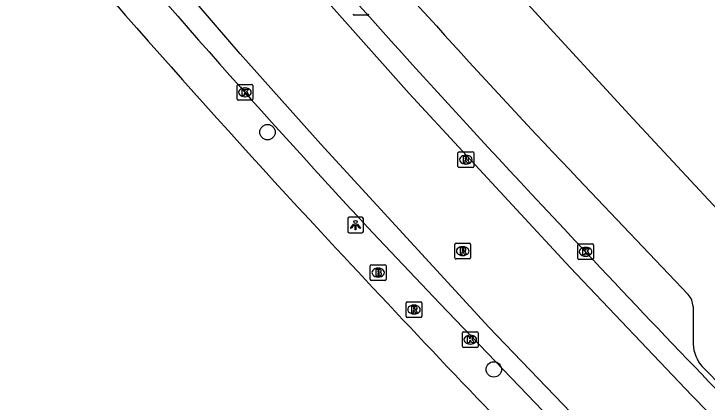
# Model space of a CAD drawing. Extents: x 157692 to 159670, y 381454 to 383289.
# Drawn here: x 157857.31 to 157901.41, y 382962.91 to 382987.61 of the extents above; entities that cross this region are included whole.
import ezdxf

# ---------------------------------------------------------------- set-up
doc = ezdxf.new("R2010")
doc.units = 0
for name, color, linetype in [('IMGEO_Boom', 7, 'Continuous'), ('IMGEO_Brandkraan', 7, 'Continuous'), ('IMGEO_Kolk', 7, 'Continuous'), ('IMGEO_Lichtpunt', 7, 'Continuous'), ('IMGEO_Rijbaan_lokaal_gesloten', 7, 'Continuous'), ('IMGEO_Rioolput', 7, 'Continuous'), ('IMGEO_Voetpad_open', 7, 'Continuous')]:
    doc.layers.add(name, color=color, linetype=linetype)

msp = doc.modelspace()

# ---------------------------------------------------------------- linework, layer by layer
at = {"layer": 'IMGEO_Boom'}
for centre in [(157873.447, 382980.087), (157887.844, 382964.99)]:
    msp.add_circle(centre, 0.489, dxfattribs=at)
at = {"layer": 'IMGEO_Brandkraan'}
for p, q in [((157879.985, 382970.726), (157879.985, 382971.578)), ((157880.06, 382971.652), (157880.912, 382971.652)), ((157880.473, 382971.432), (157880.498, 382971.432)), ((157880.986, 382971.578), (157880.986, 382970.726)), ((157880.912, 382970.652), (157880.06, 382970.652)), ((157880.496, 382970.872), (157880.471, 382970.872))]:
    msp.add_line(p, q, dxfattribs=at)
for points in [[(157879.985, 382970.726), (157879.985, 382971.578)], [(157880.06, 382971.652), (157880.912, 382971.652)], [(157880.333, 382971.352), (157880.333, 382970.952), (157880.546, 382970.952)], [(157880.564, 382971.352), (157880.333, 382971.352)], [(157880.986, 382971.578), (157880.986, 382970.726)], [(157880.512, 382971.271), (157880.458, 382971.271), (157880.458, 382971.195)], [(157880.458, 382971.195), (157880.511, 382971.195)], [(157880.52, 382971.119), (157880.458, 382971.119), (157880.458, 382971.038)], [(157880.458, 382971.038), (157880.52, 382971.038)], [(157880.912, 382970.652), (157880.06, 382970.652)]]:
    msp.add_lwpolyline(points, dxfattribs=at)
for centre, radius, start, end in [((157880.062, 382971.576), 0.0765, 91.552, 178.448), ((157880.062, 382971.576), 0.0765, 91.552, 178.448), ((157880.568, 382971.207), 0.145, 59.4692, 91.5367), ((157880.91, 382971.576), 0.0765, 1.552, 88.448), ((157880.91, 382971.576), 0.0765, 1.552, 88.448), ((157880.513, 382971.233), 0.0379, 267.8285, 90.9355), ((157880.521, 382971.078), 0.0404, 269.8759, 90.5077), ((157880.552, 382971.203), 0.251, 268.6676, 293.5347), ((157880.593, 382971.254), 0.0922, 285.5137, 58.1501), ((157880.598, 382971.062), 0.105, 301.3115, 78.989), ((157880.062, 382970.728), 0.0765, 181.552, 268.448), ((157880.062, 382970.728), 0.0765, 181.552, 268.448), ((157880.91, 382970.728), 0.0765, 271.552, 358.448), ((157880.91, 382970.728), 0.0765, 271.552, 358.448)]:
    msp.add_arc(centre, radius, start, end, dxfattribs=at)
for centre, major_axis, ratio, start_param, end_param in [((157880.472, 382971.152), (-0.387, 0.002), 0.722429, 4.712389, 7.853982), ((157880.497, 382971.152), (-0.39, 0.002), 0.717154, 1.570796, 4.712389)]:
    msp.add_ellipse(centre, major_axis=major_axis, ratio=ratio, start_param=start_param, end_param=end_param, dxfattribs=at)
at = {"layer": 'IMGEO_Kolk'}
for p, q in [((157879.816, 382987.541), (157878.964, 382987.541)), ((157871.511, 382982.195), (157871.511, 382983.047)), ((157871.586, 382983.121), (157872.438, 382983.121)), ((157871.999, 382982.901), (157872.024, 382982.901)), ((157872.512, 382983.047), (157872.512, 382982.195)), ((157872.438, 382982.121), (157871.586, 382982.121)), ((157872.022, 382982.341), (157871.997, 382982.341)), ((157893.181, 382972.049), (157893.181, 382972.901)), ((157893.256, 382972.975), (157894.108, 382972.975)), ((157893.669, 382972.755), (157893.694, 382972.755)), ((157894.182, 382972.901), (157894.182, 382972.049)), ((157894.108, 382971.975), (157893.256, 382971.975)), ((157893.692, 382972.195), (157893.667, 382972.195)), ((157885.921, 382967.382), (157886.773, 382967.382)), ((157885.846, 382966.456), (157885.846, 382967.308)), ((157886.334, 382967.162), (157886.359, 382967.162)), ((157886.847, 382967.308), (157886.847, 382966.456)), ((157886.357, 382966.602), (157886.332, 382966.602)), ((157886.773, 382966.382), (157885.921, 382966.382))]:
    msp.add_line(p, q, dxfattribs=at)
for points in [[(157879.816, 382987.541), (157878.964, 382987.541)], [(157871.511, 382982.195), (157871.511, 382983.047)], [(157871.586, 382983.121), (157872.438, 382983.121)], [(157871.832, 382982.821), (157871.955, 382982.821), (157871.955, 382982.67), (157872.085, 382982.821), (157872.249, 382982.821), (157872.103, 382982.67), (157872.256, 382982.421), (157872.104, 382982.421), (157872.019, 382982.585), (157871.955, 382982.518), (157871.955, 382982.421), (157871.832, 382982.421), (157871.832, 382982.821)], [(157872.512, 382983.047), (157872.512, 382982.195)], [(157872.438, 382982.121), (157871.586, 382982.121)], [(157893.181, 382972.049), (157893.181, 382972.901)], [(157893.256, 382972.975), (157894.108, 382972.975)], [(157893.502, 382972.675), (157893.625, 382972.675), (157893.625, 382972.524), (157893.755, 382972.675), (157893.919, 382972.675), (157893.773, 382972.524), (157893.926, 382972.275), (157893.774, 382972.275), (157893.689, 382972.439), (157893.625, 382972.372), (157893.625, 382972.275), (157893.502, 382972.275), (157893.502, 382972.675)], [(157894.182, 382972.901), (157894.182, 382972.049)], [(157894.108, 382971.975), (157893.256, 382971.975)], [(157885.921, 382967.382), (157886.773, 382967.382)], [(157885.846, 382966.456), (157885.846, 382967.308)], [(157886.167, 382967.082), (157886.29, 382967.082), (157886.29, 382966.931), (157886.42, 382967.082), (157886.584, 382967.082), (157886.438, 382966.931), (157886.591, 382966.682), (157886.439, 382966.682), (157886.354, 382966.846), (157886.29, 382966.779), (157886.29, 382966.682), (157886.167, 382966.682), (157886.167, 382967.082)], [(157886.847, 382967.308), (157886.847, 382966.456)], [(157886.773, 382966.382), (157885.921, 382966.382)]]:
    msp.add_lwpolyline(points, dxfattribs=at)
for centre, start, end in [((157878.966, 382987.617), 181.552, 268.448), ((157878.966, 382987.617), 181.552, 268.448), ((157879.814, 382987.617), 271.552, 358.448), ((157879.814, 382987.617), 271.552, 358.448), ((157871.588, 382983.045), 91.552, 178.448), ((157871.588, 382983.045), 91.552, 178.448), ((157872.436, 382983.045), 1.552, 88.448), ((157872.436, 382983.045), 1.552, 88.448), ((157871.588, 382982.197), 181.552, 268.448), ((157871.588, 382982.197), 181.552, 268.448), ((157872.436, 382982.197), 271.552, 358.448), ((157872.436, 382982.197), 271.552, 358.448), ((157893.258, 382972.899), 91.552, 178.448), ((157893.258, 382972.899), 91.552, 178.448), ((157894.106, 382972.899), 1.552, 88.448), ((157894.106, 382972.899), 1.552, 88.448), ((157893.258, 382972.051), 181.552, 268.448), ((157893.258, 382972.051), 181.552, 268.448), ((157894.106, 382972.051), 271.552, 358.448), ((157894.106, 382972.051), 271.552, 358.448), ((157885.923, 382967.306), 91.552, 178.448), ((157885.923, 382967.306), 91.552, 178.448), ((157886.771, 382967.306), 1.552, 88.448), ((157886.771, 382967.306), 1.552, 88.448), ((157885.923, 382966.458), 181.552, 268.448), ((157885.923, 382966.458), 181.552, 268.448), ((157886.771, 382966.458), 271.552, 358.448), ((157886.771, 382966.458), 271.552, 358.448)]:
    msp.add_arc(centre, 0.0765, start, end, dxfattribs=at)
for centre, major_axis, ratio, start_param, end_param in [((157871.998, 382982.621), (-0.387, 0.002), 0.722429, 4.712389, 7.853982), ((157872.023, 382982.621), (-0.39, 0.002), 0.717154, 1.570796, 4.712389), ((157893.668, 382972.475), (-0.387, 0.002), 0.722429, 4.712389, 7.853982), ((157893.693, 382972.475), (-0.39, 0.002), 0.717154, 1.570796, 4.712389), ((157886.333, 382966.882), (-0.387, 0.002), 0.722429, 4.712389, 7.853982), ((157886.358, 382966.882), (-0.39, 0.002), 0.717154, 1.570796, 4.712389)]:
    msp.add_ellipse(centre, major_axis=major_axis, ratio=ratio, start_param=start_param, end_param=end_param, dxfattribs=at)
at = {"layer": 'IMGEO_Lichtpunt'}
for p, q in [((157878.548, 382974.573), (157878.548, 382973.766)), ((157878.548, 382974.573), (157878.548, 382973.766)), ((157879.45, 382974.668), (157878.642, 382974.668)), ((157879.45, 382974.668), (157878.642, 382974.668)), ((157879.544, 382973.766), (157879.544, 382974.573)), ((157879.544, 382973.766), (157879.544, 382974.573)), ((157878.642, 382973.672), (157879.45, 382973.672)), ((157878.642, 382973.672), (157879.45, 382973.672))]:
    msp.add_line(p, q, dxfattribs=at)
for points in [[(157878.922, 382974.237), (157878.961, 382974.209), (157878.773, 382973.947), (157878.735, 382973.974), (157878.922, 382974.237)], [(157879.024, 382974.189), (157879.071, 382974.189), (157879.071, 382973.867), (157879.024, 382973.867), (157879.024, 382974.189)], [(157879.134, 382974.209), (157879.172, 382974.236), (157879.359, 382973.974), (157879.32, 382973.946), (157879.134, 382974.209)]]:
    msp.add_lwpolyline(points, dxfattribs=at)
msp.add_circle((157879.047, 382974.371), 0.0994, dxfattribs=at)
for centre, start, end in [((157878.642, 382974.573), 90, 180), ((157878.642, 382974.573), 90, 180), ((157879.45, 382974.573), 0, 90), ((157879.45, 382974.573), 0, 90), ((157878.642, 382973.766), 180, 270), ((157878.642, 382973.766), 180, 270), ((157879.45, 382973.766), 270, 0), ((157879.45, 382973.766), 270, 360)]:
    msp.add_arc(centre, 0.0946, start, end, dxfattribs=at)
at = {"layer": 'IMGEO_Rijbaan_lokaal_gesloten'}
for points in [[(157947.967, 382910.552), (157946.644, 382911.702), (157931.39, 382924.697), (157917.745, 382937.164), (157901.645, 382952.982), (157887.528, 382967.671), (157876.832, 382979.322), (157871.708, 382985.081), (157860.333, 382998.307), (157856.331, 383002.954), (157848.451, 383012.068), (157848.333, 383012.223), (157843.229, 383018.142), (157838.644, 383023.478), (157833.658, 383029.315), (157818.224, 383047.235), (157807.775, 383059.411), (157802.275, 383065.844)], [(157850.521, 383024.905), (157853.541, 383017.962), (157856.251, 383014.213), (157856.467, 383013.904), (157862.032, 383006.673), (157867.395, 382999.837), (157867.54, 382999.666), (157867.971, 382999.126), (157869.317, 382997.443), (157870.868, 382995.617), (157882.451, 382982.543), (157892.691, 382971.484), (157900.441, 382963.318), (157907.565, 382956.05), (157922.939, 382941.093), (157929.386, 382935.17), (157936.105, 382929.105), (157938.637, 382926.944)], [(157880.505, 382973.291), (157884.414, 382969.188), (157893.988, 382959.187), (157903.105, 382949.871), (157911.795, 382941.344), (157919.191, 382934.261), (157926.716, 382927.298), (157940.793, 382914.946), (157946.658, 382909.821)]]:
    msp.add_lwpolyline(points, dxfattribs=at)
for centre, radius, start, end in [((158311.271, 383374.168), 588.44, 219.813704, 222.941733), ((158432.238, 383481.32), 740.924, 220.865447, 223.377731), ((158379.787, 383426.039), 664.845, 223.019482, 226.707844)]:
    msp.add_arc(centre, radius, start, end, dxfattribs=at)
at = {"layer": 'IMGEO_Rioolput'}
for p, q in [((157885.563, 382977.91), (157885.563, 382978.762)), ((157885.638, 382978.836), (157886.49, 382978.836)), ((157886.051, 382978.616), (157886.076, 382978.616)), ((157886.564, 382978.762), (157886.564, 382977.91)), ((157886.074, 382978.056), (157886.049, 382978.056)), ((157886.49, 382977.836), (157885.638, 382977.836)), ((157885.366, 382972.089), (157885.366, 382972.941)), ((157885.441, 382973.015), (157886.293, 382973.015)), ((157885.854, 382972.795), (157885.879, 382972.795)), ((157886.367, 382972.941), (157886.367, 382972.089)), ((157885.877, 382972.235), (157885.852, 382972.235)), ((157886.293, 382972.015), (157885.441, 382972.015)), ((157882.263, 382968.373), (157882.263, 382969.225)), ((157882.338, 382969.299), (157883.19, 382969.299)), ((157883.264, 382969.225), (157883.264, 382968.373)), ((157882.751, 382969.079), (157882.776, 382969.079)), ((157883.19, 382968.299), (157882.338, 382968.299)), ((157882.774, 382968.519), (157882.749, 382968.519))]:
    msp.add_line(p, q, dxfattribs=at)
for points in [[(157885.563, 382977.91), (157885.563, 382978.762)], [(157885.638, 382978.836), (157886.49, 382978.836)], [(157886.152, 382978.534), (157885.9, 382978.536), (157885.9, 382978.136)], [(157886.078, 382978.455), (157886.024, 382978.455), (157886.024, 382978.374)], [(157886.564, 382978.762), (157886.564, 382977.91)], [(157885.9, 382978.136), (157886.024, 382978.136), (157886.024, 382978.298), (157886.035, 382978.298)], [(157886.024, 382978.374), (157886.076, 382978.374)], [(157886.082, 382978.269), (157886.153, 382978.136), (157886.293, 382978.136), (157886.228, 382978.262)], [(157886.49, 382977.836), (157885.638, 382977.836)], [(157885.366, 382972.089), (157885.366, 382972.941)], [(157885.441, 382973.015), (157886.293, 382973.015)], [(157885.955, 382972.713), (157885.703, 382972.715), (157885.703, 382972.315)], [(157886.367, 382972.941), (157886.367, 382972.089)], [(157885.703, 382972.315), (157885.827, 382972.315), (157885.827, 382972.477), (157885.838, 382972.477)], [(157885.881, 382972.634), (157885.827, 382972.634), (157885.827, 382972.553)], [(157885.827, 382972.553), (157885.879, 382972.553)], [(157885.885, 382972.448), (157885.956, 382972.315), (157886.096, 382972.315), (157886.031, 382972.441)], [(157886.293, 382972.015), (157885.441, 382972.015)], [(157882.263, 382968.373), (157882.263, 382969.225)], [(157882.338, 382969.299), (157883.19, 382969.299)], [(157883.264, 382969.225), (157883.264, 382968.373)], [(157882.852, 382968.997), (157882.6, 382968.999), (157882.6, 382968.599)], [(157882.6, 382968.599), (157882.724, 382968.599), (157882.724, 382968.761), (157882.735, 382968.761)], [(157882.778, 382968.918), (157882.724, 382968.918), (157882.724, 382968.837)], [(157882.724, 382968.837), (157882.776, 382968.837)], [(157882.782, 382968.732), (157882.853, 382968.599), (157882.993, 382968.599), (157882.928, 382968.725)], [(157883.19, 382968.299), (157882.338, 382968.299)]]:
    msp.add_lwpolyline(points, dxfattribs=at)
for centre, radius, start, end in [((157885.64, 382978.76), 0.0765, 91.552, 178.448), ((157885.64, 382978.76), 0.0765, 91.552, 178.448), ((157886.084, 382978.359), 0.0964, 77.0061, 93.1865), ((157886.098, 382978.416), 0.0378, 276.6634, 79.6772), ((157886.151, 382978.424), 0.109, 350.3612, 89.416), ((157886.149, 382978.424), 0.112, 277.5842, 350.9817), ((157886.488, 382978.76), 0.0765, 1.552, 88.448), ((157886.488, 382978.76), 0.0765, 1.552, 88.448), ((157886.034, 382978.245), 0.0533, 26.0293, 88.6989), ((157886.06, 382978.563), 0.19, 274.7715, 282.9687), ((157886.133, 382978.209), 0.108, 29.5134, 73.7905), ((157885.64, 382977.912), 0.0765, 181.552, 268.448), ((157885.64, 382977.912), 0.0765, 181.552, 268.448), ((157886.488, 382977.912), 0.0765, 271.552, 358.448), ((157886.488, 382977.912), 0.0765, 271.552, 358.448), ((157885.443, 382972.939), 0.0765, 91.552, 178.448), ((157885.443, 382972.939), 0.0765, 91.552, 178.448), ((157885.954, 382972.603), 0.109, 350.3612, 89.416), ((157886.291, 382972.939), 0.0765, 1.552, 88.448), ((157886.291, 382972.939), 0.0765, 1.552, 88.448), ((157885.837, 382972.424), 0.0533, 26.0293, 88.6989), ((157885.863, 382972.742), 0.19, 274.7715, 282.9687), ((157885.887, 382972.538), 0.0964, 77.0061, 93.1865), ((157885.901, 382972.595), 0.0378, 276.6634, 79.6772), ((157885.952, 382972.603), 0.112, 277.5842, 350.9817), ((157885.936, 382972.388), 0.108, 29.5134, 73.7905), ((157885.443, 382972.091), 0.0765, 181.552, 268.448), ((157885.443, 382972.091), 0.0765, 181.552, 268.448), ((157886.291, 382972.091), 0.0765, 271.552, 358.448), ((157886.291, 382972.091), 0.0765, 271.552, 358.448), ((157882.34, 382969.223), 0.0765, 91.552, 178.448), ((157882.34, 382969.223), 0.0765, 91.552, 178.448), ((157883.188, 382969.223), 0.0765, 1.552, 88.448), ((157883.188, 382969.223), 0.0765, 1.552, 88.448), ((157882.734, 382968.708), 0.0533, 26.0293, 88.6989), ((157882.76, 382969.026), 0.19, 274.7715, 282.9687), ((157882.784, 382968.822), 0.0964, 77.0061, 93.1865), ((157882.798, 382968.879), 0.0378, 276.6634, 79.6772), ((157882.851, 382968.887), 0.109, 350.3612, 89.416), ((157882.849, 382968.887), 0.112, 277.5842, 350.9817), ((157882.833, 382968.672), 0.108, 29.5134, 73.7905), ((157882.34, 382968.375), 0.0765, 181.552, 268.448), ((157882.34, 382968.375), 0.0765, 181.552, 268.448), ((157883.188, 382968.375), 0.0765, 271.552, 358.448), ((157883.188, 382968.375), 0.0765, 271.552, 358.448)]:
    msp.add_arc(centre, radius, start, end, dxfattribs=at)
for centre, major_axis, ratio, start_param, end_param in [((157886.05, 382978.336), (-0.387, 0.002), 0.722429, 4.712389, 7.853982), ((157886.075, 382978.336), (-0.39, 0.002), 0.717154, 1.570796, 4.712389), ((157885.853, 382972.515), (-0.387, 0.002), 0.722429, 4.712389, 7.853982), ((157885.878, 382972.515), (-0.39, 0.002), 0.717154, 1.570796, 4.712389), ((157882.75, 382968.799), (-0.387, 0.002), 0.722429, 4.712389, 7.853982), ((157882.775, 382968.799), (-0.39, 0.002), 0.717154, 1.570796, 4.712389)]:
    msp.add_ellipse(centre, major_axis=major_axis, ratio=ratio, start_param=start_param, end_param=end_param, dxfattribs=at)
at = {"layer": 'IMGEO_Voetpad_open'}
for points in [[(157910.803, 382964.06), (157910.012, 382966.122), (157909.683, 382966.982), (157912.033, 382969.945), (157915.694, 382969.307), (157915.956, 382969.614), (157910.601, 382974.029), (157907.106, 382969.791), (157905.456, 382971.523), (157896.689, 382980.964), (157890.22, 382988.009), (157888.605, 382989.809), (157887.728, 382990.788), (157886.83, 382991.788), (157886.679, 382991.957), (157880.02, 383000), (157875.782, 383005.118), (157877.418, 383006.636)], [(157893.198, 382977.142), (157900.211, 382969.754)], [(157900.519, 382968.987), (157900.529, 382966.601)], [(157901.106, 382965.166), (157902.511, 382963.728)]]:
    msp.add_lwpolyline(points, dxfattribs=at)
for centre, radius, start, end in [((158332.583, 383397.048), 622.005, 219.667849, 222.889863), ((158204.993, 383275.78), 431.742, 220.45765, 223.76526), ((158701.069, 383738.472), 1124.351, 222.857272, 225.107447), ((157899.284, 382968.936), 1.236, 2.3492, 41.4081), ((157902.725, 382966.65), 2.196, 181.2864, 222.5228)]:
    msp.add_arc(centre, radius, start, end, dxfattribs=at)

doc.saveas('drawing.dxf')
